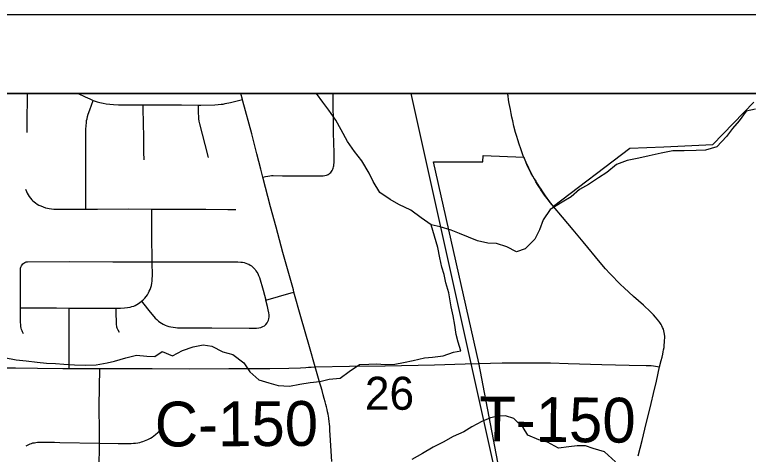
# Model space of a CAD drawing. Extents: x -38.1 to 35.9, y -2.7 to 28.5.
# Drawn here: x 9.259 to 10.189, y 19.273 to 19.831 of the extents above; entities that cross this region are included whole.
import ezdxf

# ---------------------------------------------------------------- set-up
doc = ezdxf.new("R2010")
doc.units = 0
for name, color, linetype in [('GM_X_City_Street', 7, 'Continuous'), ('GM_X_City_Street_Text', 7, 'Continuous'), ('GM_X_Corporation', 7, 'Continuous'), ('GM_X_Major_River_Text', 7, 'Continuous'), ('GM_X_Minor_Lake', 7, 'Continuous'), ('GM_X_Minor_River', 7, 'Continuous'), ('GM_X_Section', 7, 'Continuous'), ('GM_X_Township', 7, 'Continuous'), ('GM_X_US_Route', 7, 'Continuous'), ('SH_Border', 7, 'Continuous'), ('SH_Data', 7, 'Continuous')]:
    doc.layers.add(name, color=color, linetype=linetype)

msp = doc.modelspace()

# ---------------------------------------------------------------- linework, layer by layer
at = {"layer": 'GM_X_City_Street'}
for points in [[(9.27464, 19.68106), (9.27472, 19.70143), (9.2748, 19.72105), (9.27484, 19.73076)], [(9.33935, 19.73076), (9.34801, 19.72653), (9.3539, 19.72381), (9.3583, 19.72194), (9.36076, 19.7211), (9.36344, 19.72026), (9.3668, 19.71932), (9.37072, 19.71845), (9.37477, 19.71781), (9.37933, 19.71722), (9.38419, 19.71674), (9.39048, 19.71638), (9.40848, 19.71615), (9.42165, 19.71615), (9.46998, 19.71615), (9.49159, 19.71611), (9.49482, 19.7161), (9.51222, 19.71643), (9.51667, 19.71666), (9.52026, 19.71699), (9.5231, 19.71735), (9.52571, 19.71789), (9.53206, 19.71934), (9.5424, 19.72186), (9.54751, 19.72312)], [(9.57345, 19.62471), (9.57643, 19.62532), (9.57939, 19.62589), (9.58195, 19.62632), (9.58432, 19.62655), (9.58628, 19.62653), (9.59813, 19.62647), (9.61021, 19.62639), (9.62164, 19.6263), (9.63709, 19.6263), (9.64465, 19.62622), (9.64745, 19.62622), (9.64983, 19.62639), (9.65197, 19.62671), (9.65385, 19.62717), (9.65509, 19.6277), (9.65612, 19.62813), (9.65719, 19.62871), (9.65822, 19.62951), (9.65929, 19.63049), (9.66044, 19.63181), (9.6611, 19.63288), (9.66156, 19.63377), (9.66208, 19.63485), (9.66249, 19.63617), (9.66282, 19.63756), (9.66307, 19.63904), (9.66323, 19.64052), (9.66348, 19.64258), (9.66356, 19.64488), (9.66364, 19.65565), (9.66299, 19.68064), (9.66229, 19.73076)], [(9.34901, 19.58408), (9.34896, 19.59002), (9.34899, 19.62391), (9.34903, 19.68518), (9.34922, 19.68995), (9.34959, 19.69369), (9.34997, 19.6964), (9.35044, 19.69865), (9.35118, 19.70164), (9.35203, 19.70463), (9.354, 19.71009), (9.35614, 19.71605), (9.3583, 19.72194)], [(9.42265, 19.64639), (9.4225, 19.65646), (9.42225, 19.67395), (9.42196, 19.69423), (9.42173, 19.71056), (9.42165, 19.71615)], [(9.50452, 19.64933), (9.50022, 19.66589), (9.49341, 19.69213), (9.49274, 19.69579), (9.4923, 19.69859), (9.49195, 19.702), (9.49178, 19.70555), (9.49169, 19.71067), (9.49159, 19.71611)], [(9.27236, 19.60938), (9.27371, 19.60628), (9.27456, 19.60443), (9.27583, 19.60209), (9.27722, 19.60001), (9.27879, 19.59793), (9.28054, 19.59595), (9.28185, 19.59468), (9.28335, 19.59335), (9.28515, 19.59185), (9.28729, 19.5904), (9.28949, 19.58913), (9.29187, 19.58803), (9.29482, 19.58681), (9.29782, 19.58577), (9.30014, 19.58519), (9.30263, 19.58467), (9.30535, 19.58427), (9.30835, 19.58395), (9.31614, 19.58383), (9.34901, 19.58408), (9.36362, 19.58419), (9.40274, 19.58424), (9.43278, 19.58415), (9.45304, 19.58409), (9.50091, 19.58388), (9.52874, 19.58377), (9.53907, 19.5837)], [(9.26624, 19.45896), (9.27111, 19.45892), (9.28803, 19.45879), (9.3117, 19.4586), (9.3276, 19.45847), (9.33864, 19.45847), (9.35679, 19.45846), (9.37093, 19.45845), (9.38741, 19.45845), (9.39306, 19.45845), (9.39781, 19.4586), (9.40172, 19.45906), (9.405, 19.45968), (9.40737, 19.46034), (9.40963, 19.4611), (9.41163, 19.46192), (9.41344, 19.4629), (9.41569, 19.46427), (9.4175, 19.46554), (9.41929, 19.4671), (9.42161, 19.46913), (9.42357, 19.47119), (9.42521, 19.47324), (9.42687, 19.47545), (9.42824, 19.4778), (9.42928, 19.47977), (9.43034, 19.48216), (9.43125, 19.48472), (9.43201, 19.48735), (9.43265, 19.49024), (9.43297, 19.49274), (9.43315, 19.49558), (9.43328, 19.49947), (9.43311, 19.51719), (9.43278, 19.55111), (9.43278, 19.57786), (9.43278, 19.58415)], [(9.26927, 19.51476), (9.27043, 19.51561), (9.27183, 19.51641), (9.27324, 19.51696), (9.27495, 19.51733), (9.32796, 19.51753), (9.38313, 19.51731), (9.43311, 19.51719), (9.47121, 19.51709), (9.5346, 19.51735), (9.54172, 19.51724), (9.54544, 19.51692), (9.5473, 19.51668), (9.54959, 19.51618), (9.55182, 19.5155), (9.5538, 19.51476), (9.55554, 19.51401), (9.55733, 19.51296), (9.55869, 19.51203), (9.56055, 19.51061), (9.56198, 19.50912), (9.5634, 19.50751), (9.56452, 19.5059), (9.5658, 19.50397), (9.56678, 19.50221), (9.5679, 19.49979), (9.56887, 19.49715), (9.57347, 19.48139), (9.57702, 19.46871), (9.609, 19.47784), (9.61265, 19.47888)], [(9.27009, 19.4258), (9.2686, 19.42849), (9.26811, 19.42965), (9.2675, 19.43124), (9.26708, 19.43292), (9.2667, 19.43527), (9.26652, 19.4371), (9.26633, 19.44065), (9.26625, 19.44422), (9.26624, 19.45896), (9.26623, 19.47743), (9.26622, 19.50895), (9.26652, 19.5103), (9.26719, 19.51207), (9.26805, 19.51348), (9.26927, 19.51476)], [(9.41929, 19.4671), (9.4223, 19.46338), (9.42877, 19.45538), (9.43684, 19.44578), (9.43878, 19.44383), (9.44086, 19.44203), (9.44273, 19.44063), (9.44467, 19.43928), (9.44708, 19.43795), (9.44949, 19.43674), (9.45169, 19.43594), (9.45397, 19.4352), (9.45665, 19.43454), (9.45959, 19.43407), (9.4626, 19.43374), (9.46507, 19.4336), (9.48127, 19.43347), (9.50856, 19.43327), (9.55572, 19.43305), (9.56542, 19.43321), (9.56817, 19.4334), (9.57077, 19.434), (9.57312, 19.43493), (9.57519, 19.43614), (9.5772, 19.43781), (9.57874, 19.43969), (9.57974, 19.44136), (9.58054, 19.44317), (9.58101, 19.44497), (9.58128, 19.44731), (9.58121, 19.44972), (9.58088, 19.45253), (9.58008, 19.45614), (9.57914, 19.46036), (9.57702, 19.46871)], [(9.3278, 19.38191), (9.32779, 19.38467), (9.32775, 19.40167), (9.32769, 19.42536), (9.32761, 19.45312), (9.3276, 19.45847)], [(9.39156, 19.4275), (9.38985, 19.43049), (9.38877, 19.4329), (9.38839, 19.43417), (9.38807, 19.43557), (9.38788, 19.43722), (9.38772, 19.43906), (9.38743, 19.45367), (9.38741, 19.45845)], [(9.3762, 19.18821), (9.37494, 19.19359), (9.37033, 19.21316), (9.36844, 19.22138), (9.3677, 19.22433), (9.36713, 19.22688), (9.3668, 19.22886), (9.36647, 19.23116), (9.36623, 19.23337), (9.3659, 19.23625), (9.36573, 19.23839), (9.36565, 19.24037), (9.36557, 19.24348), (9.36565, 19.25359), (9.36573, 19.26404), (9.36606, 19.27752), (9.36637, 19.28725), (9.36623, 19.30119), (9.36598, 19.33391), (9.36671, 19.38173)], [(9.36637, 19.28725), (9.3899, 19.28683), (9.39993, 19.28674), (9.40379, 19.28666), (9.40629, 19.28677), (9.40939, 19.28699), (9.41177, 19.28724), (9.41481, 19.28765), (9.41724, 19.28814), (9.41941, 19.28871), (9.42135, 19.28927), (9.42328, 19.28995), (9.42534, 19.29078), (9.42731, 19.29168), (9.42917, 19.29267), (9.43092, 19.29365), (9.43281, 19.29491), (9.43503, 19.29652), (9.43721, 19.29823), (9.44004, 19.30064), (9.44646, 19.30631)], [(9.27334, 19.2837), (9.27515, 19.28469), (9.2767, 19.28552), (9.27841, 19.28625), (9.28016, 19.28683), (9.28196, 19.28735), (9.28369, 19.28774), (9.28561, 19.28801), (9.2878, 19.28823), (9.29052, 19.2884), (9.29446, 19.28848), (9.29865, 19.28848), (9.3035, 19.2884), (9.30918, 19.28823), (9.31597, 19.28807), (9.36637, 19.28725)]]:
    msp.add_lwpolyline(points, dxfattribs=at)
at = {"layer": 'GM_X_City_Street_Text'}
for p, q in [((9.54751, 19.72312), (9.54554, 19.73076)), ((9.31973, 19.38191), (9.3278, 19.38191))]:
    msp.add_line(p, q, dxfattribs=at)
for points in [[(9.90409, 19.64948), (9.90278, 19.65286), (9.90138, 19.65655), (9.90006, 19.66042), (9.89793, 19.66666), (9.89628, 19.67184), (9.89505, 19.67603), (9.89357, 19.68113), (9.89143, 19.68944), (9.88987, 19.69593), (9.88888, 19.70053), (9.88798, 19.7053), (9.887, 19.71031), (9.88626, 19.71418), (9.88552, 19.71796), (9.88469, 19.72264), (9.88395, 19.72774), (9.88345, 19.73076)], [(9.57345, 19.62471), (9.5709, 19.63467), (9.56572, 19.65432), (9.55914, 19.67964), (9.54806, 19.72099), (9.54751, 19.72312)], [(9.94169, 19.58716), (9.93737, 19.59252), (9.9335, 19.59754), (9.93038, 19.60172), (9.92783, 19.60543), (9.92569, 19.60863), (9.92372, 19.61167), (9.92151, 19.61513), (9.91928, 19.61882), (9.91739, 19.62203), (9.91534, 19.62573), (9.91345, 19.62918), (9.91172, 19.63255), (9.91008, 19.63592), (9.90843, 19.63954), (9.90695, 19.64291), (9.90556, 19.64603), (9.90409, 19.64948)], [(9.61265, 19.47888), (9.61191, 19.48153), (9.59877, 19.52896), (9.59005, 19.5611), (9.58315, 19.58692), (9.57345, 19.62471)], [(10.07587, 19.38413), (10.07811, 19.39214), (10.07911, 19.39611), (10.08, 19.40011), (10.08058, 19.4029), (10.08115, 19.4057), (10.08165, 19.40858), (10.08206, 19.41186), (10.0823, 19.41466), (10.08247, 19.4177), (10.08255, 19.42041), (10.08255, 19.42263), (10.08239, 19.42526), (10.08206, 19.42757), (10.08156, 19.42945), (10.08082, 19.43176), (10.07992, 19.4339), (10.07893, 19.43587), (10.07786, 19.43776), (10.07626, 19.44027), (10.0749, 19.44203), (10.07301, 19.4445), (10.07108, 19.44676), (10.06845, 19.44972), (10.06541, 19.45284), (10.06212, 19.45613), (10.05809, 19.45983), (10.05552, 19.46215), (10.04304, 19.47327), (10.03121, 19.48416), (10.02652, 19.48852), (10.02234, 19.49263), (10.01748, 19.49756), (10.01305, 19.50233), (10.00753, 19.50849), (10.00088, 19.5163), (9.97903, 19.54244), (9.96644, 19.55757), (9.95295, 19.57368), (9.94169, 19.58716)], [(9.63945, 19.38388), (9.63232, 19.40912), (9.62137, 19.44734), (9.61265, 19.47888)], [(9.23454, 19.38297), (9.2487, 19.38281), (9.25988, 19.38265)], [(9.25988, 19.38265), (9.28749, 19.38241), (9.31973, 19.38191)], [(9.3278, 19.38191), (9.34386, 19.3819), (9.36671, 19.38173)], [(9.36671, 19.38173), (9.37353, 19.38182), (9.38011, 19.38181)], [(9.38011, 19.38181), (9.43305, 19.38181), (9.47999, 19.3814), (9.53005, 19.38168), (9.58192, 19.38205)], [(9.58192, 19.38205), (9.60608, 19.38242), (9.62112, 19.38283), (9.62773, 19.38314), (9.63126, 19.38339), (9.63464, 19.38363), (9.63945, 19.38388)], [(9.65895, 19.29107), (9.65821, 19.30381), (9.65796, 19.30775), (9.65763, 19.31162), (9.65738, 19.31433), (9.65689, 19.31877), (9.65648, 19.32132), (9.65598, 19.32378), (9.65533, 19.32674), (9.65459, 19.32995), (9.6538, 19.33317), (9.65302, 19.33636), (9.6522, 19.33965), (9.65101, 19.34395), (9.64982, 19.34828), (9.64826, 19.35387), (9.64472, 19.36602), (9.63945, 19.38388)], [(10.04886, 19.27121), (10.05381, 19.29031), (10.05755, 19.30477), (10.06548, 19.33736), (10.06833, 19.35009), (10.07193, 19.36583), (10.07587, 19.38413)], [(9.66053, 19.26378), (9.65979, 19.27696), (9.65895, 19.29107)]]:
    msp.add_lwpolyline(points, dxfattribs=at)
at = {"layer": 'GM_X_Corporation'}
msp.add_lwpolyline([(9.79728, 17.85558), (9.8373, 18.04406), (9.90789, 18.38534), (9.93493, 18.51839), (9.94196, 18.55327), (9.9471, 18.58816), (9.95196, 18.62737), (9.95521, 18.6701), (9.9571, 18.7085), (9.95656, 18.74717), (9.95521, 18.78341), (9.95305, 18.821), (9.94926, 18.85345), (9.94547, 18.88319), (9.93358, 18.95377), (9.92438, 18.99353), (9.89883, 19.11035), (9.76114, 19.73076)], dxfattribs=at)
at = {"layer": 'GM_X_Major_River_Text'}
for points in [[(9.63945, 19.38388), (9.68318, 19.3848), (9.72819, 19.38528), (9.79091, 19.38651), (9.82979, 19.38782), (9.84705, 19.38832)], [(9.84705, 19.38832), (9.87666, 19.38902), (9.93765, 19.38905), (9.96009, 19.38815), (10.00275, 19.38691), (10.03769, 19.38617), (10.05898, 19.38576), (10.06227, 19.38568), (10.06547, 19.38552), (10.06844, 19.38519), (10.07587, 19.38413)]]:
    msp.add_lwpolyline(points, dxfattribs=at)
at = {"layer": 'GM_X_Section'}
for points in [[(10.19778, 19.71092), (10.18561, 19.7084), (10.17674, 19.69598), (10.16828, 19.6862), (10.16095, 19.67604), (10.14866, 19.66327), (10.13419, 19.65889), (10.12243, 19.65827), (10.10726, 19.65807), (10.09284, 19.65786), (10.07802, 19.655), (10.06281, 19.65176), (10.04988, 19.64888), (10.03505, 19.64564), (10.02134, 19.64048), (10.00908, 19.63037), (9.99876, 19.62366), (9.98614, 19.61508), (9.97469, 19.60914), (9.96396, 19.59977), (9.95249, 19.59269), (9.93722, 19.58376), (9.92871, 19.57057), (9.92401, 19.55771), (9.9178, 19.54601), (9.90551, 19.53362), (9.89485, 19.52995), (9.88241, 19.53618), (9.86957, 19.54051), (9.85857, 19.54064), (9.84534, 19.54384), (9.82269, 19.55323), (9.81213, 19.55753), (9.79814, 19.5615), (9.78642, 19.5643), (9.77401, 19.5728), (9.76086, 19.58284), (9.74577, 19.58985), (9.73447, 19.59606), (9.72169, 19.60533), (9.71313, 19.61911), (9.70795, 19.62981), (9.69865, 19.64511), (9.68932, 19.65699), (9.68075, 19.66963), (9.67258, 19.68454), (9.66591, 19.69677), (9.65696, 19.70979), (9.64912, 19.71976), (9.64142, 19.73076)], [(9.24548, 19.39574), (9.26062, 19.39289), (9.2735, 19.3916), (9.28713, 19.38991), (9.29925, 19.38863), (9.31062, 19.38811), (9.32123, 19.38722), (9.33449, 19.38668), (9.34852, 19.38613), (9.36217, 19.38634), (9.37585, 19.38883), (9.38536, 19.391), (9.39945, 19.39538), (9.41314, 19.39864), (9.4264, 19.39734), (9.43625, 19.39722), (9.44581, 19.40356), (9.45864, 19.39809), (9.47161, 19.40477), (9.48494, 19.40916), (9.49749, 19.41167), (9.50846, 19.41002), (9.52241, 19.40301), (9.53526, 19.39944), (9.54917, 19.38901), (9.55661, 19.37753), (9.56825, 19.36751), (9.58071, 19.36356), (9.59281, 19.36038), (9.60721, 19.35944), (9.62014, 19.36195), (9.63306, 19.36407), (9.64559, 19.36544), (9.65738, 19.36833), (9.67143, 19.36968), (9.68252, 19.37791), (9.69591, 19.38686), (9.70767, 19.38748), (9.71753, 19.38774), (9.72776, 19.38686), (9.74066, 19.38746), (9.75169, 19.38961), (9.76385, 19.39212), (9.77792, 19.39537), (9.78817, 19.39601), (9.80185, 19.39812), (9.8148, 19.40253), (9.8243, 19.40431), (9.82064, 19.41537), (9.8181, 19.4249), (9.81673, 19.43669), (9.8146, 19.44849), (9.81208, 19.45992), (9.80889, 19.47781), (9.80525, 19.49039), (9.8031, 19.50105), (9.80018, 19.51058), (9.79767, 19.52238), (9.79517, 19.53533), (9.78642, 19.5643)], [(10.02017, 19.26331), (10.00629, 19.27601), (9.99194, 19.28036), (9.98212, 19.2839), (9.9715, 19.28364), (9.96086, 19.28225), (9.94795, 19.28089), (9.93401, 19.28827), (9.92305, 19.29144), (9.90909, 19.29731), (9.90314, 19.30688), (9.89114, 19.31842), (9.88094, 19.32158), (9.87145, 19.32131), (9.86195, 19.31915), (9.8509, 19.31472), (9.83792, 19.30804), (9.82798, 19.3017), (9.81426, 19.29541), (9.80165, 19.28834), (9.78906, 19.28204), (9.77569, 19.27384), (9.76195, 19.26641)]]:
    msp.add_lwpolyline(points, dxfattribs=at)
at = {"layer": 'GM_X_US_Route'}
for points in [[(14.91464, 19.73076), (8.11464, 19.73076), (8.11464, 17.87634), (8.22285, 17.87609), (8.75639, 17.87075), (8.76621, 17.87064), (9.02618, 17.86894), (9.50186, 17.86711), (9.89849, 17.86437), (9.91182, 17.86427), (10.41523, 17.88032), (10.3361, 17.78534), (10.24367, 17.69038)], [(11.23755, 19.73076), (8.11464, 19.73076)], [(11.23753, 19.73076), (8.11464, 19.73076), (8.11464, 17.87634), (8.22285, 17.87609), (8.75639, 17.87075), (8.76621, 17.87064), (9.02618, 17.86894), (9.50186, 17.86711), (9.89849, 17.86437), (9.91182, 17.86427), (10.41523, 17.88032)], [(9.9044, 19.08824), (9.84682, 19.38885), (9.78962, 19.64412), (9.8519, 19.64405), (9.85227, 19.652), (9.90386, 19.65002), (9.90532, 19.64657), (9.90672, 19.64344), (9.9082, 19.64007), (9.90985, 19.63646), (9.91149, 19.63308), (9.91322, 19.62972), (9.9151, 19.62626), (9.91716, 19.62256), (9.91905, 19.61936), (9.92127, 19.61566), (9.92349, 19.61221), (9.92546, 19.60917), (9.9276, 19.60596), (9.93015, 19.60226), (9.93327, 19.59807), (9.93714, 19.59306), (9.94146, 19.58769), (10.03824, 19.66142), (10.08161, 19.66323), (10.14364, 19.66582), (10.19547, 19.71977)]]:
    msp.add_lwpolyline(points, dxfattribs=at)
msp.add_lwpolyline([(10.24023, 19.73076), (9.23445, 19.73076), (9.22458, 18.87797), (10.23841, 18.87642)], close=True, dxfattribs=at)
at = {"layer": 'SH_Border'}
msp.add_line((8.11464, 19.73076), (14.91464, 19.73076), dxfattribs=at)
at = {"layer": 'SH_Data'}
msp.add_line((8.01464, 19.83076), (15.01464, 19.83076), dxfattribs=at)

# ---------------------------------------------------------------- texts
at = {"layer": 'GM_X_Minor_Lake'}
msp.add_text('T-150', height=0.056818, rotation=359.4499, dxfattribs=at).set_placement((9.84706, 19.28956))
at = {"layer": 'GM_X_Minor_River'}
msp.add_text('26', height=0.041856, rotation=0.00001, dxfattribs=at).set_placement((9.70262, 19.32949))
at = {"layer": 'GM_X_Township'}
msp.add_text('C-150', height=0.056818, rotation=0.2742, dxfattribs=at).set_placement((9.43644, 19.28279))

doc.saveas('drawing.dxf')
